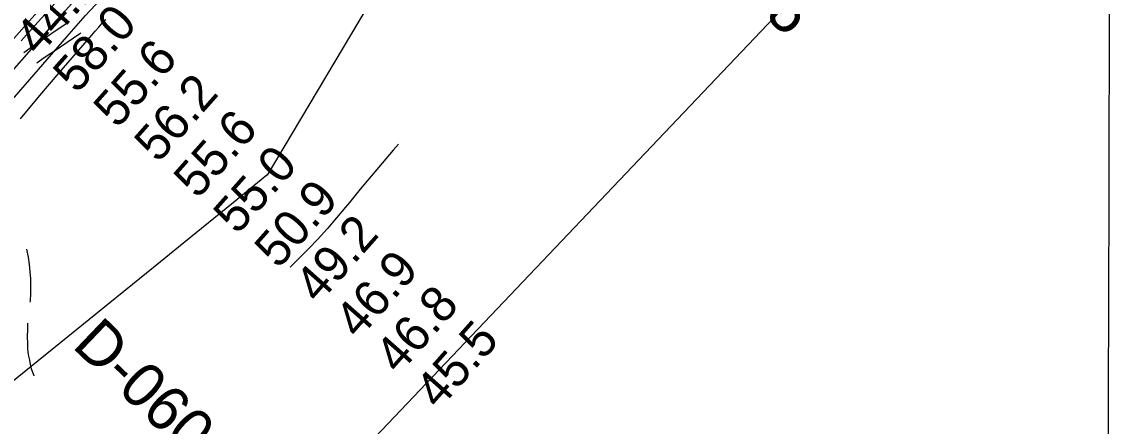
# Model space of a CAD drawing. Extents: x 3172231 to 3210228, y 940198 to 965780.
# Drawn here: x 3195359 to 3197406, y 961681 to 962438 of the extents above; entities that cross this region are included whole.
import ezdxf

# ---------------------------------------------------------------- set-up
doc = ezdxf.new("R2010")
doc.units = 0
for name, color, linetype in [('V-GRID-MAJR', 7, 'Continuous'), ('V-RIVR-RANG', 7, 'Continuous'), ('V-RIVR-RANG-IDEN', 7, 'Continuous'), ('V-ROAD-CNTR', 7, 'Continuous'), ('V-TOPO-BNDY', 7, 'Continuous'), ('V-TOPO-MAJR', 7, 'Continuous'), ('V-TOPO-MINR', 7, 'Continuous')]:
    doc.layers.add(name, color=color, linetype=linetype)

msp = doc.modelspace()

# ---------------------------------------------------------------- linework, layer by layer
at = {"layer": 'V-GRID-MAJR'}
msp.add_spline([(3197355.974, 945678.243), (3197370.077, 951738.379), (3197384.187, 957801.599), (3197398.298, 963864.87), (3197398.305, 963867.904)], degree=3, dxfattribs=at)
at = {"layer": 'V-ROAD-CNTR'}
for points in [[(3195362.821, 962380.721), (3195367.258, 962384.043), (3195379.085, 962392.63), (3195391.041, 962401.036), (3195403.12, 962409.263), (3195427.22, 962425.133), (3195445.198, 962437.382)], [(3195387.015, 962361.315), (3195396.525, 962368.22), (3195408.113, 962376.366), (3195419.814, 962384.337), (3195443.916, 962400.207), (3195467.588, 962416.335), (3195469.647, 962417.609)], [(3195367.793, 962012.585), (3195367.907, 962012.127), (3195370.903, 961997.267), (3195372.876, 961983.711), (3195374.23, 961970.132), (3195374.966, 961956.51), (3195375.085, 961943.199), (3195375.169, 961929.439), (3195374.434, 961915.257), (3195374.203, 961913.163)], [(3195369.71, 961873.459), (3195369.28, 961861.987), (3195369.225, 961848.552), (3195369.623, 961834.812), (3195369.779, 961826.837), (3195370.405, 961819.424), (3195371.511, 961812.072), (3195373.25, 961804.084), (3195374.683, 961796.12), (3195376.452, 961788.988), (3195378.685, 961781.99), (3195381.16, 961775.683), (3195381.524, 961775.037)]]:
    msp.add_lwpolyline(points, dxfattribs=at)
at = {"layer": 'V-TOPO-BNDY'}
msp.add_line((3198114.713, 963866.132), (3195595.058, 961212.714), dxfattribs=at)
at = {"layer": 'V-TOPO-MAJR'}
msp.add_lwpolyline([(3195357.971, 962403.102), (3195383.366, 962431.685), (3195426.795, 962480.568)], dxfattribs=at)
at = {"layer": 'V-TOPO-MINR'}
for points in [[(3194740.738, 961661.267), (3195394.392, 962407.463), (3195423.264, 962440.241), (3195452.253, 962472.914), (3195481.42, 962505.428), (3195510.705, 962537.838), (3195832.642, 962892.174), (3195868.569, 962931.554), (3195904.604, 962970.835), (3195940.8, 963009.968), (3195977.103, 963049.001), (3196049.13, 963126.128), (3196049.501, 963126.523), (3196050.623, 963127.698), (3196053.532, 963130.703), (3196055.728, 963132.918), (3196059.115, 963136.145), (3196062.559, 963139.313), (3196250.037, 963309.552), (3196343.83, 963396.837), (3196436.158, 963485.61), (3196526.286, 963576.614), (3196614.95, 963669.105), (3196803.644, 963870.829)], [(3195230.599, 962165.592), (3195443.359, 962410.487), (3195460.742, 962430.312), (3195478.245, 962450.03), (3195495.927, 962469.588), (3195513.728, 962489.039), (3195701.899, 962692.772), (3195765.453, 962760.377), (3195829.785, 962827.22), (3195895.285, 962892.919), (3195961.563, 962957.856), (3196052.308, 963045.212), (3196073.712, 963065.985), (3196095.003, 963086.874), (3196116.122, 963107.935), (3196137.128, 963129.112), (3196198.407, 963191.395), (3196249.636, 963244.113), (3196300.423, 963297.246), (3196350.549, 963351.005), (3196400.233, 963405.18), (3196822.183, 963871.026)], [(3196258.597, 962892.579), (3195817.915, 962151.164), (3195817.881, 962151.114), (3195817.802, 962151.022), (3195817.757, 962150.981), (3195751.568, 962096.925), (3195718.408, 962069.88), (3195685.226, 962042.862), (3195652.009, 962015.888), (3195618.769, 961988.941), (3194973.019, 961466.142)], [(3195308.894, 962368.592), (3195407.607, 962479.414)], [(3195356.447, 962256.758), (3195392.537, 962300.084), (3195429.038, 962343.073), (3195489.719, 962413.529), (3195496.233, 962420.996), (3195502.807, 962428.409), (3195509.473, 962435.739), (3195516.201, 962443.014)], [(3196064.16, 962208.911), (3196054.306, 962197.72), (3196033.386, 962173.644), (3196012.684, 962149.386), (3195992.307, 962124.853), (3195972.147, 962100.138), (3195965.004, 962091.26), (3195948.279, 962071.114), (3195931.156, 962051.322), (3195913.436, 962032.064), (3195895.317, 962013.161), (3195872.903, 961990.48), (3195861.174, 961978.491)]]:
    msp.add_lwpolyline(points, dxfattribs=at)

# ---------------------------------------------------------------- texts
at = {"layer": 'V-RIVR-RANG'}
for s, p in [('44.1', (3195390.476, 962372.21)), ('58.0', (3195462.039, 962302.181)), ('55.6', (3195537.796, 962236.893)), ('56.2', (3195614.077, 962172.198)), ('55.6', (3195687.912, 962104.737)), ('55.0', (3195762.271, 962037.869)), ('50.9', (3195839.076, 961973.767)), ('49.2', (3195914.309, 961907.886)), ('46.9', (3195989.192, 961841.611)), ('46.8', (3196064.425, 961775.73)), ('45.5', (3196139.483, 961709.652))]:
    msp.add_text(s, height=67, rotation=48.498326, dxfattribs=at).set_placement(p)
at = {"layer": 'V-RIVR-RANG-IDEN'}
for s, height, rotation, p in [('R-317.95', 82.9998, 318.393922, (3196452.462, 962710.688)), ('D-060', 83, 316.287721, (3195451.049, 961829.697))]:
    msp.add_text(s, height=height, rotation=rotation, dxfattribs=at).set_placement(p)

doc.saveas('drawing.dxf')
